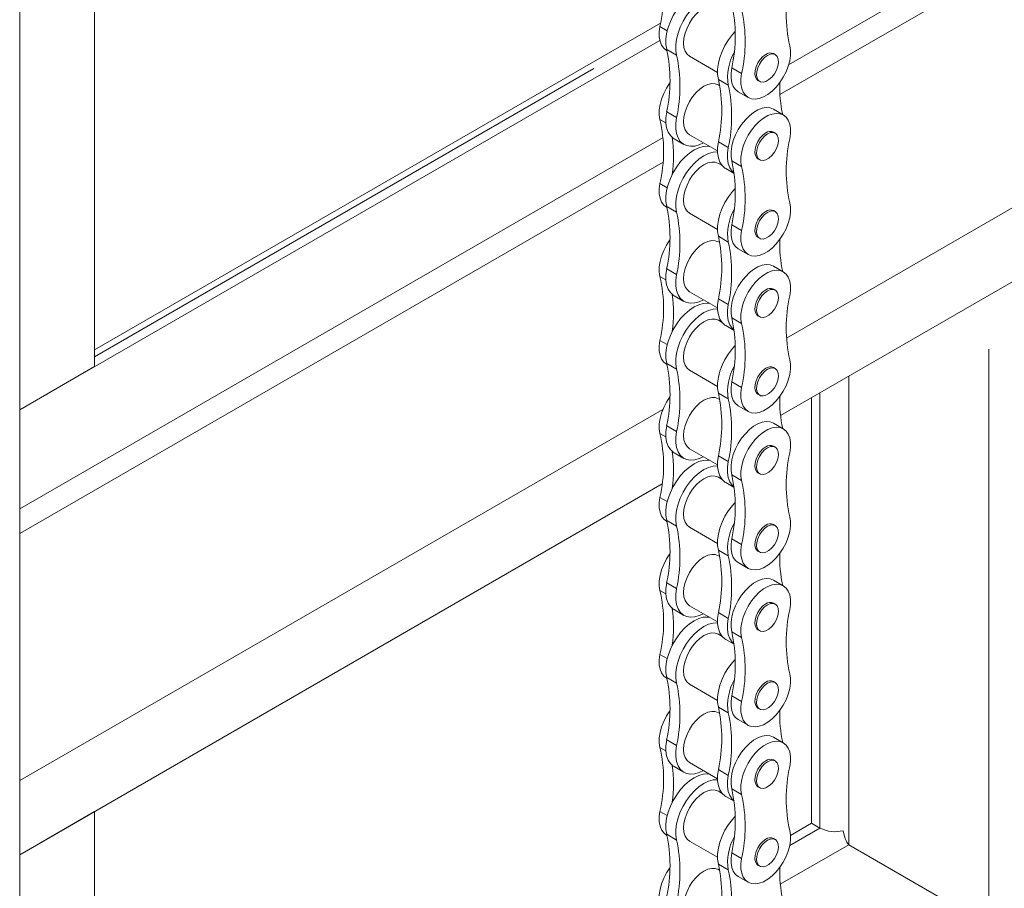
# Model space of a CAD drawing. Header units: millimetres. Extents: x 450 to 25135, y 150 to 17673.
# Tile 378 of 463: x 21464 to 21789, y 10605 to 10892. Entities that reach past the tile are written whole.
import ezdxf

# ---------------------------------------------------------------- set-up
doc = ezdxf.new("R2010")
doc.units = ezdxf.units.MM
doc.linetypes.add('SLD-Centrada-doble', pattern=[12.7, 6.35, -1.27, 1.27, -1.27, 1.27, -1.27])
doc.linetypes.add('SLD-Continua', pattern=[0])
doc.layers.add('OCULTA', color=8, linetype='SLD-Continua')

msp = doc.modelspace()

# ---------------------------------------------------------------- linework, layer by layer
at = {"layer": 'OCULTA', "linetype": 'SLD-Continua', "lineweight": 18, "ltscale": 30}
for p, q in [((21463.75, 10189.86), (21463.75, 11718.58)), ((21488.5, 10777.33), (21488.5, 11347.37)), ((21488.5, 10777.33), (21488.5, 11347.37)), ((21488.5, 10777.33), (21488.5, 11347.37)), ((21937.51, 11003.81), (21717.8, 10877)), ((21944.58, 10999.73), (21714.94, 10867.19)), ((21944.58, 10918.06), (21717.09, 10786.76)), ((21675.52, 10890.85), (21488.5, 10782.91)), ((21675.52, 10890.85), (21488.5, 10782.91)), ((21675.52, 10890.85), (21488.5, 10782.91)), ((21463.75, 10763.04), (21675.25, 10885.11)), ((21463.75, 10763.04), (21675.25, 10885.11)), ((21463.75, 10763.04), (21675.25, 10885.11)), ((21677.45, 10881.81), (21677.6, 10881.73)), ((21685.07, 10879.84), (21694.32, 10874.5)), ((21713.36, 10880.39), (21712.77, 10880.73)), ((21695.06, 10870.14), (21694.59, 10870.41)), ((21707.68, 10871.9), (21708.27, 10871.57)), ((21701.15, 10868.13), (21704.42, 10866.25)), ((21716.04, 10860.46), (21712.77, 10862.34)), ((21676.3, 10853.05), (21463.75, 10730.38)), ((21679.96, 10852.61), (21683.22, 10850.72)), ((21685.07, 10853.91), (21694.32, 10848.57)), ((21713.36, 10854.46), (21712.77, 10854.8)), ((21707.68, 10845.98), (21708.27, 10845.64)), ((21676.3, 10844.89), (21463.75, 10722.22)), ((21695.84, 10843.76), (21694.59, 10844.48)), ((21697.05, 10842.74), (21699.81, 10841.15)), ((21677.45, 10829.96), (21677.6, 10829.87)), ((21685.07, 10827.98), (21694.32, 10822.64)), ((21713.36, 10828.53), (21712.77, 10828.87)), ((21707.68, 10820.05), (21708.27, 10819.71)), ((21695.06, 10818.28), (21694.59, 10818.56)), ((21701.15, 10816.28), (21704.42, 10814.39)), ((21716.04, 10808.6), (21712.77, 10810.49)), ((21715.14, 10761.14), (21794.99, 10807.22)), ((21715.14, 10761.14), (21794.99, 10807.22)), ((21715.14, 10761.14), (21794.99, 10807.22)), ((21679.96, 10800.75), (21683.22, 10798.86)), ((21685.07, 10802.06), (21694.32, 10796.72)), ((21713.36, 10802.61), (21712.77, 10802.94)), ((21707.68, 10794.12), (21708.27, 10793.78)), ((21695.84, 10791.9), (21694.59, 10792.63)), ((21697.05, 10790.88), (21699.81, 10789.29)), ((21677.45, 10778.1), (21677.6, 10778.01)), ((21463.75, 10763.04), (21488.5, 10777.33)), ((21463.75, 10763.04), (21488.5, 10777.33)), ((21463.75, 10763.04), (21488.5, 10777.33)), ((21685.07, 10776.13), (21694.32, 10770.79)), ((21713.36, 10776.68), (21712.77, 10777.02)), ((21707.68, 10768.19), (21708.27, 10767.85)), ((21695.06, 10766.43), (21694.59, 10766.7)), ((21725.38, 10626.47), (21725.38, 10767.05)), ((21725.38, 10626.47), (21725.38, 10767.05)), ((21725.38, 10626.47), (21725.38, 10767.05)), ((21676.27, 10763.2), (21463.75, 10640.55)), ((21701.15, 10764.42), (21704.42, 10762.53)), ((21716.04, 10756.74), (21712.77, 10758.63)), ((21679.96, 10748.89), (21683.22, 10747.01)), ((21685.07, 10750.2), (21694.32, 10744.86)), ((21713.36, 10750.75), (21712.77, 10751.09)), ((21707.68, 10742.26), (21708.27, 10741.92)), ((21463.75, 10616.05), (21676.03, 10738.56)), ((21463.75, 10616.05), (21676.03, 10738.56)), ((21463.75, 10616.05), (21676.03, 10738.56)), ((21695.84, 10740.04), (21694.59, 10740.77)), ((21697.05, 10739.03), (21699.81, 10737.44)), ((21677.45, 10726.24), (21677.6, 10726.16)), ((21685.07, 10724.27), (21694.32, 10718.93)), ((21713.36, 10724.82), (21712.77, 10725.16)), ((21707.68, 10716.33), (21708.27, 10716)), ((21695.06, 10714.57), (21694.59, 10714.84)), ((21701.15, 10712.56), (21704.42, 10710.68)), ((21716.04, 10704.89), (21712.77, 10706.77)), ((21679.96, 10697.04), (21683.22, 10695.15)), ((21685.07, 10698.34), (21694.32, 10693)), ((21713.36, 10698.89), (21712.77, 10699.23)), ((21707.68, 10690.41), (21708.27, 10690.07)), ((21695.84, 10688.19), (21694.59, 10688.91)), ((21697.05, 10687.17), (21699.81, 10685.58)), ((21677.45, 10674.39), (21677.6, 10674.3)), ((21685.07, 10672.41), (21694.32, 10667.07)), ((21713.36, 10672.96), (21712.77, 10673.3)), ((21707.68, 10664.48), (21708.27, 10664.14)), ((21695.06, 10662.71), (21694.59, 10662.98)), ((21701.15, 10660.71), (21704.42, 10658.82)), ((21716.04, 10653.03), (21712.77, 10654.91)), ((21679.96, 10645.18), (21683.22, 10643.29)), ((21685.07, 10646.49), (21694.32, 10641.15)), ((21713.36, 10647.04), (21712.77, 10647.37)), ((21707.68, 10638.55), (21708.27, 10638.21)), ((21695.84, 10636.33), (21694.59, 10637.06)), ((21697.05, 10635.31), (21699.81, 10633.72)), ((21463.75, 10616.05), (21488.5, 10630.33)), ((21463.75, 10616.05), (21488.5, 10630.33)), ((21463.75, 10616.05), (21488.5, 10630.33)), ((21488.5, 10293.87), (21488.5, 10630.33)), ((21488.5, 10293.87), (21488.5, 10630.33)), ((21488.5, 10293.87), (21488.5, 10630.33)), ((21725.38, 10626.47), (21718.43, 10622.46)), ((21725.38, 10626.47), (21718.43, 10622.46)), ((21725.38, 10626.47), (21718.43, 10622.46)), ((21728.16, 10624.86), (21725.38, 10626.47)), ((21728.16, 10624.86), (21725.38, 10626.47)), ((21728.16, 10624.86), (21725.38, 10626.47)), ((21677.45, 10622.53), (21677.6, 10622.44)), ((21713.36, 10621.11), (21712.77, 10621.45)), ((21685.07, 10620.56), (21694.32, 10615.22)), ((21783.99, 10592.62), (21737.65, 10619.38)), ((21783.99, 10592.62), (21737.65, 10619.38)), ((21783.99, 10592.62), (21737.65, 10619.38)), ((21707.68, 10612.62), (21708.27, 10612.28)), ((21695.06, 10610.86), (21694.59, 10611.13)), ((21701.15, 10608.85), (21704.42, 10606.96))]:
    msp.add_line(p, q, dxfattribs=at)
at = {"layer": 'OCULTA', "linetype": 'SLD-Centrada-doble', "lineweight": 18, "ltscale": 30}
for p, q in [((21488.5, 10780.54), (21675.09, 10888.23)), ((21488.5, 10780.54), (21675.09, 10888.23)), ((21488.5, 10780.54), (21675.09, 10888.23)), ((21675.3, 10889.68), (21677.7, 10888.3)), ((21677.51, 10882.1), (21680.77, 10880.21)), ((21702.27, 10874.12), (21699.01, 10876)), ((21697.87, 10870.35), (21694.6, 10872.23)), ((21675.3, 10858.97), (21677.25, 10857.85)), ((21677.51, 10861.47), (21680.77, 10859.59)), ((21697.87, 10849.72), (21694.6, 10851.61)), ((21702.27, 10843.4), (21699.01, 10845.29)), ((21675.3, 10837.83), (21677.7, 10836.44)), ((21677.51, 10830.24), (21680.77, 10828.36)), ((21702.27, 10822.26), (21699.01, 10824.15)), ((21697.87, 10818.49), (21694.6, 10820.37)), ((21675.3, 10807.11), (21677.25, 10805.99)), ((21677.51, 10809.62), (21680.77, 10807.73)), ((21783.99, 10592.62), (21783.99, 10800.87)), ((21783.99, 10592.62), (21783.99, 10800.87)), ((21783.99, 10592.62), (21783.99, 10800.87)), ((21697.87, 10797.86), (21694.6, 10799.75)), ((21702.27, 10791.55), (21699.01, 10793.43)), ((21675.3, 10785.97), (21677.7, 10784.58)), ((21677.51, 10778.39), (21680.77, 10776.5)), ((21702.27, 10770.4), (21699.01, 10772.29)), ((21737.65, 10619.38), (21737.65, 10774.13)), ((21737.65, 10619.38), (21737.65, 10774.13)), ((21737.65, 10619.38), (21737.65, 10774.13)), ((21697.87, 10766.63), (21694.6, 10768.52)), ((21728.16, 10624.86), (21728.16, 10768.65)), ((21728.16, 10624.86), (21728.16, 10768.65)), ((21728.16, 10624.86), (21728.16, 10768.65)), ((21675.3, 10755.26), (21677.25, 10754.14)), ((21677.51, 10757.76), (21680.77, 10755.87)), ((21697.87, 10746.01), (21694.6, 10747.89)), ((21702.27, 10739.69), (21699.01, 10741.58)), ((21675.3, 10734.11), (21677.7, 10732.73)), ((21677.51, 10726.53), (21680.77, 10724.64)), ((21702.27, 10718.55), (21699.01, 10720.43)), ((21697.87, 10714.78), (21694.6, 10716.66)), ((21675.3, 10703.4), (21677.25, 10702.28)), ((21677.51, 10705.9), (21680.77, 10704.02)), ((21697.87, 10694.15), (21694.6, 10696.04)), ((21702.27, 10687.83), (21699.01, 10689.72)), ((21675.3, 10682.26), (21677.7, 10680.87)), ((21677.51, 10674.67), (21680.77, 10672.79)), ((21702.27, 10666.69), (21699.01, 10668.58)), ((21697.87, 10662.92), (21694.6, 10664.8)), ((21677.51, 10654.05), (21680.77, 10652.16)), ((21675.3, 10651.54), (21677.25, 10650.42)), ((21697.87, 10642.29), (21694.6, 10644.18)), ((21702.27, 10635.98), (21699.01, 10637.86)), ((21675.3, 10630.4), (21677.7, 10629.01)), ((21728.16, 10624.86), (21718.15, 10619.08)), ((21728.16, 10624.86), (21718.15, 10619.08)), ((21728.16, 10624.86), (21718.15, 10619.08)), ((21677.51, 10622.81), (21680.77, 10620.93)), ((21737.65, 10619.38), (21715.06, 10606.34)), ((21737.65, 10619.38), (21715.06, 10606.34)), ((21737.65, 10619.38), (21715.06, 10606.34)), ((21702.27, 10614.83), (21699.01, 10616.72)), ((21697.87, 10611.06), (21694.6, 10612.95))]:
    msp.add_line(p, q, dxfattribs=at)
at = {"layer": 'OCULTA', "linetype": 'SLD-Continua', "lineweight": 18, "ltscale": 30, "flags": 128}
for points in [[(21691.67, 10901.95), (21691.01, 10902.03), (21689.59, 10901.93), (21688.1, 10901.5), (21686.56, 10900.76), (21685.02, 10899.73), (21683.53, 10898.43), (21682.11, 10896.9), (21680.82, 10895.18), (21679.69, 10893.31), (21678.74, 10891.36), (21678, 10889.37), (21677.5, 10887.4), (21677.25, 10885.49), (21677.25, 10883.71), (21677.51, 10882.1)], [(21694.33, 10900.14), (21694.27, 10900.14), (21692.86, 10900.04), (21691.36, 10899.62), (21689.83, 10898.88), (21688.29, 10897.84), (21686.79, 10896.54), (21685.38, 10895.01), (21684.09, 10893.29), (21682.95, 10891.43), (21682.01, 10889.48), (21681.27, 10887.48), (21680.77, 10885.51), (21680.52, 10883.61), (21680.52, 10881.82), (21680.77, 10880.21)], [(21694.59, 10896.34), (21693.57, 10896.72), (21692.4, 10896.76), (21691.14, 10896.48), (21689.83, 10895.87), (21688.51, 10894.96), (21687.25, 10893.79), (21686.08, 10892.4), (21685.06, 10890.84), (21684.23, 10889.18), (21683.6, 10887.48), (21683.22, 10885.8), (21683.09, 10884.2), (21683.22, 10882.76), (21683.6, 10881.52), (21684.23, 10880.54), (21685.06, 10879.84), (21685.07, 10879.84)], [(21675.3, 10889.68), (21675.06, 10887.92), (21675.07, 10886.28), (21675.33, 10884.8), (21675.82, 10883.54), (21676.54, 10882.53), (21677.45, 10881.81)], [(21700.11, 10888.04), (21699.21, 10887.03), (21697.92, 10885.31), (21696.78, 10883.45), (21695.84, 10881.49), (21695.1, 10879.5), (21694.6, 10877.53), (21694.35, 10875.62), (21694.35, 10873.84), (21694.6, 10872.23)], [(21702.27, 10874.12), (21702.03, 10872.35), (21702.04, 10870.71), (21702.3, 10869.24), (21702.79, 10867.98), (21703.51, 10866.97), (21704.43, 10866.24), (21705.53, 10865.82), (21706.77, 10865.71), (21708.11, 10865.92), (21709.51, 10866.45), (21710.94, 10867.27), (21712.35, 10868.37), (21713.69, 10869.7), (21714.93, 10871.24), (21716.02, 10872.93), (21716.94, 10874.72), (21717.66, 10876.56), (21718.16, 10878.39), (21718.41, 10880.16), (21718.42, 10881.81), (21718.18, 10883.3)], [(21710.23, 10880.48), (21709.26, 10879.76), (21708.36, 10878.79), (21707.59, 10877.64), (21707.03, 10876.38), (21706.7, 10875.13), (21706.63, 10873.96), (21706.83, 10872.96), (21707.28, 10872.22), (21707.68, 10871.9)], [(21710.81, 10880.14), (21709.84, 10879.42), (21708.94, 10878.45), (21708.18, 10877.3), (21707.61, 10876.05), (21707.29, 10874.79), (21707.22, 10873.62), (21707.42, 10872.63), (21707.87, 10871.88), (21708.54, 10871.44), (21709.38, 10871.33), (21710.32, 10871.57), (21711.3, 10872.14), (21712.25, 10872.99), (21713.09, 10874.06), (21713.76, 10875.28), (21714.21, 10876.54), (21714.41, 10877.77), (21714.34, 10878.86), (21714.01, 10879.74), (21713.45, 10880.34), (21712.69, 10880.61), (21711.79, 10880.55), (21710.81, 10880.14)], [(21699.01, 10876), (21698.77, 10874.24), (21698.78, 10872.6), (21699.03, 10871.12), (21699.53, 10869.86), (21700.24, 10868.85), (21701.15, 10868.13)], [(21678.6, 10871.09), (21678.56, 10871.03), (21677.46, 10869.34), (21676.54, 10867.55), (21675.82, 10865.71), (21675.33, 10863.88), (21675.07, 10862.11), (21675.06, 10860.46), (21675.3, 10858.97)], [(21694.59, 10870.41), (21693.57, 10870.79), (21692.4, 10870.84), (21691.14, 10870.55), (21689.83, 10869.94), (21688.51, 10869.03), (21687.25, 10867.86), (21686.08, 10866.47), (21685.06, 10864.91), (21684.23, 10863.25), (21683.6, 10861.55), (21683.22, 10859.87), (21683.09, 10858.28), (21683.22, 10856.83), (21683.6, 10855.59), (21684.23, 10854.61), (21685.06, 10853.91), (21685.07, 10853.91)], [(21712.77, 10862.34), (21712.76, 10862.35), (21711.66, 10862.77), (21710.42, 10862.88), (21709.08, 10862.67), (21707.67, 10862.14), (21706.25, 10861.32), (21704.84, 10860.22), (21703.5, 10858.89), (21702.26, 10857.35), (21701.17, 10855.66), (21700.24, 10853.87), (21699.53, 10852.03), (21699.03, 10850.2), (21698.78, 10848.43), (21698.77, 10846.78), (21699.01, 10845.29)], [(21677.51, 10861.47), (21677.25, 10859.57), (21677.25, 10857.79), (21677.5, 10856.18), (21678, 10854.78), (21678.74, 10853.64), (21679.69, 10852.78), (21679.96, 10852.61)], [(21680.77, 10859.59), (21680.52, 10857.68), (21680.52, 10855.9), (21680.77, 10854.29), (21681.27, 10852.89), (21682.01, 10851.75), (21682.95, 10850.89), (21684.09, 10850.34), (21685.38, 10850.11), (21686.79, 10850.21), (21688.29, 10850.63), (21689.64, 10851.27)], [(21718.18, 10852.59), (21718.42, 10854.35), (21718.41, 10855.99), (21718.16, 10857.47), (21717.66, 10858.73), (21716.94, 10859.74), (21716.02, 10860.47), (21714.93, 10860.89), (21713.69, 10861), (21712.35, 10860.78), (21710.94, 10860.26), (21709.51, 10859.43), (21708.11, 10858.34), (21706.77, 10857), (21705.53, 10855.47), (21704.43, 10853.78), (21703.51, 10851.99), (21702.79, 10850.15), (21702.3, 10848.32), (21702.04, 10846.55), (21702.03, 10844.89), (21702.27, 10843.4)], [(21710.23, 10854.55), (21709.26, 10853.83), (21708.36, 10852.86), (21707.59, 10851.71), (21707.03, 10850.46), (21706.7, 10849.2), (21706.63, 10848.03), (21706.83, 10847.04), (21707.28, 10846.29), (21707.68, 10845.98)], [(21710.81, 10854.21), (21709.84, 10853.5), (21708.94, 10852.52), (21708.18, 10851.37), (21707.61, 10850.12), (21707.29, 10848.86), (21707.22, 10847.69), (21707.42, 10846.7), (21707.87, 10845.95), (21708.54, 10845.51), (21709.38, 10845.41), (21710.32, 10845.64), (21711.3, 10846.21), (21712.25, 10847.06), (21713.09, 10848.13), (21713.76, 10849.35), (21714.21, 10850.62), (21714.41, 10851.84), (21714.34, 10852.93), (21714.01, 10853.81), (21713.45, 10854.41), (21712.69, 10854.69), (21711.79, 10854.62), (21710.81, 10854.21)], [(21691.67, 10850.1), (21691.01, 10850.17), (21689.59, 10850.07), (21688.1, 10849.65), (21686.56, 10848.91), (21685.02, 10847.87), (21683.53, 10846.57), (21682.11, 10845.04), (21680.82, 10843.32), (21679.69, 10841.46), (21678.74, 10839.5), (21678, 10837.51), (21677.5, 10835.54), (21677.25, 10833.63), (21677.25, 10831.85), (21677.51, 10830.24)], [(21694.6, 10851.61), (21694.35, 10849.7), (21694.35, 10847.92), (21694.6, 10846.31), (21695.1, 10844.91), (21695.84, 10843.77), (21696.78, 10842.91), (21697.05, 10842.74)], [(21697.87, 10849.72), (21697.62, 10847.82), (21697.62, 10846.03), (21697.87, 10844.42), (21698.37, 10843.03), (21699.1, 10841.88), (21699.8, 10841.2)], [(21694.33, 10848.28), (21694.27, 10848.29), (21692.86, 10848.19), (21691.36, 10847.76), (21689.83, 10847.02), (21688.29, 10845.99), (21686.79, 10844.69), (21685.38, 10843.15), (21684.09, 10841.43), (21682.95, 10839.57), (21682.01, 10837.62), (21681.27, 10835.63), (21680.77, 10833.65), (21680.52, 10831.75), (21680.52, 10829.97), (21680.77, 10828.36)], [(21694.59, 10844.48), (21693.57, 10844.86), (21692.4, 10844.91), (21691.14, 10844.62), (21689.83, 10844.01), (21688.51, 10843.1), (21687.25, 10841.93), (21686.08, 10840.54), (21685.06, 10838.99), (21684.23, 10837.32), (21683.6, 10835.62), (21683.22, 10833.94), (21683.09, 10832.35), (21683.22, 10830.9), (21683.6, 10829.67), (21684.23, 10828.68), (21685.06, 10827.98), (21685.07, 10827.98)], [(21675.3, 10837.83), (21675.06, 10836.06), (21675.07, 10834.42), (21675.33, 10832.95), (21675.82, 10831.69), (21676.54, 10830.68), (21677.45, 10829.96)], [(21700.11, 10836.18), (21699.21, 10835.17), (21697.92, 10833.45), (21696.78, 10831.59), (21695.84, 10829.64), (21695.1, 10827.65), (21694.6, 10825.67), (21694.35, 10823.77), (21694.35, 10821.98), (21694.6, 10820.37)], [(21702.27, 10822.26), (21702.03, 10820.5), (21702.04, 10818.85), (21702.3, 10817.38), (21702.79, 10816.12), (21703.51, 10815.11), (21704.43, 10814.38), (21705.53, 10813.96), (21706.77, 10813.85), (21708.11, 10814.06), (21709.51, 10814.59), (21710.94, 10815.41), (21712.35, 10816.51), (21713.69, 10817.85), (21714.93, 10819.38), (21716.02, 10821.07), (21716.94, 10822.86), (21717.66, 10824.7), (21718.16, 10826.53), (21718.41, 10828.3), (21718.42, 10829.96), (21718.18, 10831.44)], [(21710.23, 10828.62), (21709.26, 10827.91), (21708.36, 10826.93), (21707.59, 10825.78), (21707.03, 10824.53), (21706.7, 10823.27), (21706.63, 10822.1), (21706.83, 10821.11), (21707.28, 10820.36), (21707.68, 10820.05)], [(21710.81, 10828.28), (21709.84, 10827.57), (21708.94, 10826.6), (21708.18, 10825.44), (21707.61, 10824.19), (21707.29, 10822.93), (21707.22, 10821.76), (21707.42, 10820.77), (21707.87, 10820.02), (21708.54, 10819.58), (21709.38, 10819.48), (21710.32, 10819.72), (21711.3, 10820.28), (21712.25, 10821.13), (21713.09, 10822.21), (21713.76, 10823.42), (21714.21, 10824.69), (21714.41, 10825.91), (21714.34, 10827), (21714.01, 10827.88), (21713.45, 10828.48), (21712.69, 10828.76), (21711.79, 10828.69), (21710.81, 10828.28)], [(21699.01, 10824.15), (21698.77, 10822.38), (21698.78, 10820.74), (21699.03, 10819.27), (21699.53, 10818), (21700.24, 10817), (21701.15, 10816.28)], [(21678.6, 10819.23), (21678.56, 10819.17), (21677.46, 10817.49), (21676.54, 10815.69), (21675.82, 10813.86), (21675.33, 10812.02), (21675.07, 10810.25), (21675.06, 10808.6), (21675.3, 10807.11)], [(21694.59, 10818.56), (21693.57, 10818.93), (21692.4, 10818.98), (21691.14, 10818.69), (21689.83, 10818.08), (21688.51, 10817.18), (21687.25, 10816), (21686.08, 10814.61), (21685.06, 10813.06), (21684.23, 10811.39), (21683.6, 10809.69), (21683.22, 10808.01), (21683.09, 10806.42), (21683.22, 10804.98), (21683.6, 10803.74), (21684.23, 10802.75), (21685.06, 10802.06), (21685.07, 10802.06)], [(21712.77, 10810.49), (21712.76, 10810.49), (21711.66, 10810.92), (21710.42, 10811.03), (21709.08, 10810.81), (21707.67, 10810.29), (21706.25, 10809.46), (21704.84, 10808.37), (21703.5, 10807.03), (21702.26, 10805.49), (21701.17, 10803.81), (21700.24, 10802.01), (21699.53, 10800.18), (21699.03, 10798.34), (21698.78, 10796.57), (21698.77, 10794.92), (21699.01, 10793.43)], [(21677.51, 10809.62), (21677.25, 10807.71), (21677.25, 10805.93), (21677.5, 10804.32), (21678, 10802.92), (21678.74, 10801.78), (21679.69, 10800.92), (21679.96, 10800.75)], [(21680.77, 10807.73), (21680.52, 10805.83), (21680.52, 10804.04), (21680.77, 10802.43), (21681.27, 10801.04), (21682.01, 10799.89), (21682.95, 10799.03), (21684.09, 10798.48), (21685.38, 10798.25), (21686.79, 10798.35), (21688.29, 10798.78), (21689.64, 10799.41)], [(21718.18, 10800.73), (21718.42, 10802.49), (21718.41, 10804.14), (21718.16, 10805.61), (21717.66, 10806.87), (21716.94, 10807.88), (21716.02, 10808.61), (21714.93, 10809.03), (21713.69, 10809.14), (21712.35, 10808.93), (21710.94, 10808.4), (21709.51, 10807.58), (21708.11, 10806.48), (21706.77, 10805.14), (21705.53, 10803.61), (21704.43, 10801.92), (21703.51, 10800.13), (21702.79, 10798.29), (21702.3, 10796.46), (21702.04, 10794.69), (21702.03, 10793.04), (21702.27, 10791.55)], [(21710.23, 10802.69), (21709.26, 10801.98), (21708.36, 10801.01), (21707.59, 10799.85), (21707.03, 10798.6), (21706.7, 10797.34), (21706.63, 10796.17), (21706.83, 10795.18), (21707.28, 10794.43), (21707.68, 10794.12)], [(21710.81, 10802.35), (21709.84, 10801.64), (21708.94, 10800.67), (21708.18, 10799.51), (21707.61, 10798.26), (21707.29, 10797), (21707.22, 10795.83), (21707.42, 10794.84), (21707.87, 10794.09), (21708.54, 10793.65), (21709.38, 10793.55), (21710.32, 10793.79), (21711.3, 10794.35), (21712.25, 10795.21), (21713.09, 10796.28), (21713.76, 10797.49), (21714.21, 10798.76), (21714.41, 10799.98), (21714.34, 10801.08), (21714.01, 10801.95), (21713.45, 10802.55), (21712.69, 10802.83), (21711.79, 10802.76), (21710.81, 10802.35)], [(21691.67, 10798.24), (21691.01, 10798.32), (21689.59, 10798.22), (21688.1, 10797.79), (21686.56, 10797.05), (21685.02, 10796.02), (21683.53, 10794.71), (21682.11, 10793.18), (21680.82, 10791.46), (21679.69, 10789.6), (21678.74, 10787.65), (21678, 10785.66), (21677.5, 10783.68), (21677.25, 10781.78), (21677.25, 10780), (21677.51, 10778.39)], [(21694.6, 10799.75), (21694.35, 10797.84), (21694.35, 10796.06), (21694.6, 10794.45), (21695.1, 10793.05), (21695.84, 10791.91), (21696.78, 10791.05), (21697.05, 10790.88)], [(21697.87, 10797.86), (21697.62, 10795.96), (21697.62, 10794.18), (21697.87, 10792.57), (21698.37, 10791.17), (21699.1, 10790.03), (21699.8, 10789.35)], [(21694.33, 10796.43), (21694.27, 10796.43), (21692.86, 10796.33), (21691.36, 10795.91), (21689.83, 10795.16), (21688.29, 10794.13), (21686.79, 10792.83), (21685.38, 10791.3), (21684.09, 10789.58), (21682.95, 10787.72), (21682.01, 10785.76), (21681.27, 10783.77), (21680.77, 10781.8), (21680.52, 10779.89), (21680.52, 10778.11), (21680.77, 10776.5)], [(21694.59, 10792.63), (21693.57, 10793), (21692.4, 10793.05), (21691.14, 10792.76), (21689.83, 10792.16), (21688.51, 10791.25), (21687.25, 10790.08), (21686.08, 10788.69), (21685.06, 10787.13), (21684.23, 10785.47), (21683.6, 10783.76), (21683.22, 10782.08), (21683.09, 10780.49), (21683.22, 10779.05), (21683.6, 10777.81), (21684.23, 10776.82), (21685.06, 10776.13), (21685.07, 10776.13)], [(21675.3, 10785.97), (21675.06, 10784.21), (21675.07, 10782.56), (21675.33, 10781.09), (21675.82, 10779.83), (21676.54, 10778.82), (21677.45, 10778.1)], [(21700.11, 10784.33), (21699.21, 10783.32), (21697.92, 10781.6), (21696.78, 10779.73), (21695.84, 10777.78), (21695.1, 10775.79), (21694.6, 10773.81), (21694.35, 10771.91), (21694.35, 10770.13), (21694.6, 10768.52)], [(21702.27, 10770.4), (21702.03, 10768.64), (21702.04, 10767), (21702.3, 10765.52), (21702.79, 10764.26), (21703.51, 10763.25), (21704.43, 10762.53), (21705.53, 10762.1), (21706.77, 10761.99), (21708.11, 10762.21), (21709.51, 10762.73), (21710.94, 10763.56), (21712.35, 10764.65), (21713.69, 10765.99), (21714.93, 10767.53), (21716.02, 10769.21), (21716.94, 10771.01), (21717.66, 10772.84), (21718.16, 10774.68), (21718.41, 10776.45), (21718.42, 10778.1), (21718.18, 10779.59)], [(21710.23, 10776.76), (21709.26, 10776.05), (21708.36, 10775.08), (21707.59, 10773.92), (21707.03, 10772.67), (21706.7, 10771.41), (21706.63, 10770.24), (21706.83, 10769.25), (21707.28, 10768.5), (21707.68, 10768.19)], [(21710.81, 10776.43), (21709.84, 10775.71), (21708.94, 10774.74), (21708.18, 10773.58), (21707.61, 10772.33), (21707.29, 10771.08), (21707.22, 10769.91), (21707.42, 10768.91), (21707.87, 10768.17), (21708.54, 10767.72), (21709.38, 10767.62), (21710.32, 10767.86), (21711.3, 10768.43), (21712.25, 10769.28), (21713.09, 10770.35), (21713.76, 10771.56), (21714.21, 10772.83), (21714.41, 10774.06), (21714.34, 10775.15), (21714.01, 10776.03), (21713.45, 10776.62), (21712.69, 10776.9), (21711.79, 10776.83), (21710.81, 10776.43)], [(21699.01, 10772.29), (21698.77, 10770.53), (21698.78, 10768.88), (21699.03, 10767.41), (21699.53, 10766.15), (21700.24, 10765.14), (21701.15, 10764.42)], [(21678.6, 10767.38), (21678.56, 10767.32), (21677.46, 10765.63), (21676.54, 10763.84), (21675.82, 10762), (21675.33, 10760.17), (21675.07, 10758.4), (21675.06, 10756.74), (21675.3, 10755.26)], [(21694.59, 10766.7), (21693.57, 10767.08), (21692.4, 10767.12), (21691.14, 10766.84), (21689.83, 10766.23), (21688.51, 10765.32), (21687.25, 10764.15), (21686.08, 10762.76), (21685.06, 10761.2), (21684.23, 10759.54), (21683.6, 10757.83), (21683.22, 10756.15), (21683.09, 10754.56), (21683.22, 10753.12), (21683.6, 10751.88), (21684.23, 10750.9), (21685.06, 10750.2), (21685.07, 10750.2)], [(21712.77, 10758.63), (21712.76, 10758.64), (21711.66, 10759.06), (21710.42, 10759.17), (21709.08, 10758.96), (21707.67, 10758.43), (21706.25, 10757.61), (21704.84, 10756.51), (21703.5, 10755.17), (21702.26, 10753.64), (21701.17, 10751.95), (21700.24, 10750.16), (21699.53, 10748.32), (21699.03, 10746.49), (21698.78, 10744.72), (21698.77, 10743.06), (21699.01, 10741.58)], [(21677.51, 10757.76), (21677.25, 10755.86), (21677.25, 10754.07), (21677.5, 10752.46), (21678, 10751.07), (21678.74, 10749.92), (21679.69, 10749.06), (21679.96, 10748.89)], [(21680.77, 10755.87), (21680.52, 10753.97), (21680.52, 10752.19), (21680.77, 10750.58), (21681.27, 10749.18), (21682.01, 10748.04), (21682.95, 10747.18), (21684.09, 10746.62), (21685.38, 10746.4), (21686.79, 10746.49), (21688.29, 10746.92), (21689.64, 10747.56)], [(21718.18, 10748.87), (21718.42, 10750.64), (21718.41, 10752.28), (21718.16, 10753.75), (21717.66, 10755.02), (21716.94, 10756.02), (21716.02, 10756.75), (21714.93, 10757.18), (21713.69, 10757.28), (21712.35, 10757.07), (21710.94, 10756.54), (21709.51, 10755.72), (21708.11, 10754.62), (21706.77, 10753.29), (21705.53, 10751.75), (21704.43, 10750.06), (21703.51, 10748.27), (21702.79, 10746.43), (21702.3, 10744.6), (21702.04, 10742.83), (21702.03, 10741.18), (21702.27, 10739.69)], [(21710.23, 10750.84), (21709.26, 10750.12), (21708.36, 10749.15), (21707.59, 10747.99), (21707.03, 10746.74), (21706.7, 10745.49), (21706.63, 10744.32), (21706.83, 10743.32), (21707.28, 10742.58), (21707.68, 10742.26)], [(21710.81, 10750.5), (21709.84, 10749.78), (21708.94, 10748.81), (21708.18, 10747.66), (21707.61, 10746.4), (21707.29, 10745.15), (21707.22, 10743.98), (21707.42, 10742.98), (21707.87, 10742.24), (21708.54, 10741.8), (21709.38, 10741.69), (21710.32, 10741.93), (21711.3, 10742.5), (21712.25, 10743.35), (21713.09, 10744.42), (21713.76, 10745.64), (21714.21, 10746.9), (21714.41, 10748.13), (21714.34, 10749.22), (21714.01, 10750.1), (21713.45, 10750.7), (21712.69, 10750.97), (21711.79, 10750.9), (21710.81, 10750.5)], [(21691.67, 10746.38), (21691.01, 10746.46), (21689.59, 10746.36), (21688.1, 10745.93), (21686.56, 10745.19), (21685.02, 10744.16), (21683.53, 10742.86), (21682.11, 10741.33), (21680.82, 10739.61), (21679.69, 10737.74), (21678.74, 10735.79), (21678, 10733.8), (21677.5, 10731.83), (21677.25, 10729.92), (21677.25, 10728.14), (21677.51, 10726.53)], [(21694.6, 10747.89), (21694.35, 10745.99), (21694.35, 10744.21), (21694.6, 10742.59), (21695.1, 10741.2), (21695.84, 10740.05), (21696.78, 10739.19), (21697.05, 10739.03)], [(21697.87, 10746.01), (21697.62, 10744.1), (21697.62, 10742.32), (21697.87, 10740.71), (21698.37, 10739.31), (21699.1, 10738.17), (21699.8, 10737.49)], [(21694.33, 10744.57), (21694.27, 10744.57), (21692.86, 10744.47), (21691.36, 10744.05), (21689.83, 10743.31), (21688.29, 10742.27), (21686.79, 10740.97), (21685.38, 10739.44), (21684.09, 10737.72), (21682.95, 10735.86), (21682.01, 10733.91), (21681.27, 10731.91), (21680.77, 10729.94), (21680.52, 10728.04), (21680.52, 10726.25), (21680.77, 10724.64)], [(21694.59, 10740.77), (21693.57, 10741.15), (21692.4, 10741.19), (21691.14, 10740.91), (21689.83, 10740.3), (21688.51, 10739.39), (21687.25, 10738.22), (21686.08, 10736.83), (21685.06, 10735.27), (21684.23, 10733.61), (21683.6, 10731.91), (21683.22, 10730.23), (21683.09, 10728.63), (21683.22, 10727.19), (21683.6, 10725.95), (21684.23, 10724.97), (21685.06, 10724.27), (21685.07, 10724.27)], [(21675.3, 10734.11), (21675.06, 10732.35), (21675.07, 10730.71), (21675.33, 10729.23), (21675.82, 10727.97), (21676.54, 10726.96), (21677.45, 10726.24)], [(21700.11, 10732.47), (21699.21, 10731.46), (21697.92, 10729.74), (21696.78, 10727.88), (21695.84, 10725.92), (21695.1, 10723.93), (21694.6, 10721.96), (21694.35, 10720.05), (21694.35, 10718.27), (21694.6, 10716.66)], [(21702.27, 10718.55), (21702.03, 10716.78), (21702.04, 10715.14), (21702.3, 10713.67), (21702.79, 10712.41), (21703.51, 10711.4), (21704.43, 10710.67), (21705.53, 10710.25), (21706.77, 10710.14), (21708.11, 10710.35), (21709.51, 10710.88), (21710.94, 10711.7), (21712.35, 10712.8), (21713.69, 10714.13), (21714.93, 10715.67), (21716.02, 10717.36), (21716.94, 10719.15), (21717.66, 10720.99), (21718.16, 10722.82), (21718.41, 10724.59), (21718.42, 10726.24), (21718.18, 10727.73)], [(21710.23, 10724.91), (21709.26, 10724.19), (21708.36, 10723.22), (21707.59, 10722.07), (21707.03, 10720.81), (21706.7, 10719.56), (21706.63, 10718.39), (21706.83, 10717.39), (21707.28, 10716.65), (21707.68, 10716.33)], [(21710.81, 10724.57), (21709.84, 10723.85), (21708.94, 10722.88), (21708.18, 10721.73), (21707.61, 10720.48), (21707.29, 10719.22), (21707.22, 10718.05), (21707.42, 10717.06), (21707.87, 10716.31), (21708.54, 10715.87), (21709.38, 10715.76), (21710.32, 10716), (21711.3, 10716.57), (21712.25, 10717.42), (21713.09, 10718.49), (21713.76, 10719.71), (21714.21, 10720.97), (21714.41, 10722.2), (21714.34, 10723.29), (21714.01, 10724.17), (21713.45, 10724.77), (21712.69, 10725.04), (21711.79, 10724.98), (21710.81, 10724.57)], [(21699.01, 10720.43), (21698.77, 10718.67), (21698.78, 10717.03), (21699.03, 10715.55), (21699.53, 10714.29), (21700.24, 10713.28), (21701.15, 10712.56)], [(21678.6, 10715.52), (21678.56, 10715.46), (21677.46, 10713.77), (21676.54, 10711.98), (21675.82, 10710.14), (21675.33, 10708.31), (21675.07, 10706.54), (21675.06, 10704.89), (21675.3, 10703.4)], [(21694.59, 10714.84), (21693.57, 10715.22), (21692.4, 10715.27), (21691.14, 10714.98), (21689.83, 10714.37), (21688.51, 10713.46), (21687.25, 10712.29), (21686.08, 10710.9), (21685.06, 10709.34), (21684.23, 10707.68), (21683.6, 10705.98), (21683.22, 10704.3), (21683.09, 10702.7), (21683.22, 10701.26), (21683.6, 10700.02), (21684.23, 10699.04), (21685.06, 10698.34), (21685.07, 10698.34)], [(21712.77, 10706.77), (21712.76, 10706.78), (21711.66, 10707.2), (21710.42, 10707.31), (21709.08, 10707.1), (21707.67, 10706.57), (21706.25, 10705.75), (21704.84, 10704.65), (21703.5, 10703.32), (21702.26, 10701.78), (21701.17, 10700.09), (21700.24, 10698.3), (21699.53, 10696.46), (21699.03, 10694.63), (21698.78, 10692.86), (21698.77, 10691.21), (21699.01, 10689.72)], [(21677.51, 10705.9), (21677.25, 10704), (21677.25, 10702.22), (21677.5, 10700.61), (21678, 10699.21), (21678.74, 10698.06), (21679.69, 10697.21), (21679.96, 10697.04)], [(21680.77, 10704.02), (21680.52, 10702.11), (21680.52, 10700.33), (21680.77, 10698.72), (21681.27, 10697.32), (21682.01, 10696.18), (21682.95, 10695.32), (21684.09, 10694.77), (21685.38, 10694.54), (21686.79, 10694.64), (21688.29, 10695.06), (21689.64, 10695.7)], [(21718.18, 10697.02), (21718.42, 10698.78), (21718.41, 10700.42), (21718.16, 10701.9), (21717.66, 10703.16), (21716.94, 10704.17), (21716.02, 10704.9), (21714.93, 10705.32), (21713.69, 10705.43), (21712.35, 10705.21), (21710.94, 10704.69), (21709.51, 10703.86), (21708.11, 10702.77), (21706.77, 10701.43), (21705.53, 10699.9), (21704.43, 10698.21), (21703.51, 10696.42), (21702.79, 10694.58), (21702.3, 10692.74), (21702.04, 10690.98), (21702.03, 10689.32), (21702.27, 10687.83)], [(21710.23, 10698.98), (21709.26, 10698.26), (21708.36, 10697.29), (21707.59, 10696.14), (21707.03, 10694.89), (21706.7, 10693.63), (21706.63, 10692.46), (21706.83, 10691.47), (21707.28, 10690.72), (21707.68, 10690.41)], [(21710.81, 10698.64), (21709.84, 10697.93), (21708.94, 10696.95), (21708.18, 10695.8), (21707.61, 10694.55), (21707.29, 10693.29), (21707.22, 10692.12), (21707.42, 10691.13), (21707.87, 10690.38), (21708.54, 10689.94), (21709.38, 10689.83), (21710.32, 10690.07), (21711.3, 10690.64), (21712.25, 10691.49), (21713.09, 10692.56), (21713.76, 10693.78), (21714.21, 10695.05), (21714.41, 10696.27), (21714.34, 10697.36), (21714.01, 10698.24), (21713.45, 10698.84), (21712.69, 10699.11), (21711.79, 10699.05), (21710.81, 10698.64)], [(21691.67, 10694.53), (21691.01, 10694.6), (21689.59, 10694.5), (21688.1, 10694.08), (21686.56, 10693.34), (21685.02, 10692.3), (21683.53, 10691), (21682.11, 10689.47), (21680.82, 10687.75), (21679.69, 10685.89), (21678.74, 10683.93), (21678, 10681.94), (21677.5, 10679.97), (21677.25, 10678.06), (21677.25, 10676.28), (21677.51, 10674.67)], [(21694.6, 10696.04), (21694.35, 10694.13), (21694.35, 10692.35), (21694.6, 10690.74), (21695.1, 10689.34), (21695.84, 10688.2), (21696.78, 10687.34), (21697.05, 10687.17)], [(21697.87, 10694.15), (21697.62, 10692.25), (21697.62, 10690.46), (21697.87, 10688.85), (21698.37, 10687.46), (21699.1, 10686.31), (21699.8, 10685.63)], [(21694.33, 10692.71), (21694.27, 10692.72), (21692.86, 10692.62), (21691.36, 10692.19), (21689.83, 10691.45), (21688.29, 10690.42), (21686.79, 10689.12), (21685.38, 10687.58), (21684.09, 10685.86), (21682.95, 10684), (21682.01, 10682.05), (21681.27, 10680.06), (21680.77, 10678.08), (21680.52, 10676.18), (21680.52, 10674.4), (21680.77, 10672.79)], [(21694.59, 10688.91), (21693.57, 10689.29), (21692.4, 10689.34), (21691.14, 10689.05), (21689.83, 10688.44), (21688.51, 10687.53), (21687.25, 10686.36), (21686.08, 10684.97), (21685.06, 10683.42), (21684.23, 10681.75), (21683.6, 10680.05), (21683.22, 10678.37), (21683.09, 10676.78), (21683.22, 10675.33), (21683.6, 10674.1), (21684.23, 10673.11), (21685.06, 10672.41), (21685.07, 10672.41)], [(21675.3, 10682.26), (21675.06, 10680.49), (21675.07, 10678.85), (21675.33, 10677.38), (21675.82, 10676.11), (21676.54, 10675.11), (21677.45, 10674.39)], [(21700.11, 10680.61), (21699.21, 10679.6), (21697.92, 10677.88), (21696.78, 10676.02), (21695.84, 10674.07), (21695.1, 10672.08), (21694.6, 10670.1), (21694.35, 10668.2), (21694.35, 10666.41), (21694.6, 10664.8)], [(21702.27, 10666.69), (21702.03, 10664.93), (21702.04, 10663.28), (21702.3, 10661.81), (21702.79, 10660.55), (21703.51, 10659.54), (21704.43, 10658.81), (21705.53, 10658.39), (21706.77, 10658.28), (21708.11, 10658.49), (21709.51, 10659.02), (21710.94, 10659.84), (21712.35, 10660.94), (21713.69, 10662.28), (21714.93, 10663.81), (21716.02, 10665.5), (21716.94, 10667.29), (21717.66, 10669.13), (21718.16, 10670.96), (21718.41, 10672.73), (21718.42, 10674.39), (21718.18, 10675.87)], [(21710.23, 10673.05), (21709.26, 10672.34), (21708.36, 10671.36), (21707.59, 10670.21), (21707.03, 10668.96), (21706.7, 10667.7), (21706.63, 10666.53), (21706.83, 10665.54), (21707.28, 10664.79), (21707.68, 10664.48)], [(21710.81, 10672.71), (21709.84, 10672), (21708.94, 10671.03), (21708.18, 10669.87), (21707.61, 10668.62), (21707.29, 10667.36), (21707.22, 10666.19), (21707.42, 10665.2), (21707.87, 10664.45), (21708.54, 10664.01), (21709.38, 10663.91), (21710.32, 10664.15), (21711.3, 10664.71), (21712.25, 10665.56), (21713.09, 10666.64), (21713.76, 10667.85), (21714.21, 10669.12), (21714.41, 10670.34), (21714.34, 10671.43), (21714.01, 10672.31), (21713.45, 10672.91), (21712.69, 10673.19), (21711.79, 10673.12), (21710.81, 10672.71)], [(21699.01, 10668.58), (21698.77, 10666.81), (21698.78, 10665.17), (21699.03, 10663.7), (21699.53, 10662.43), (21700.24, 10661.43), (21701.15, 10660.71)], [(21678.6, 10663.66), (21678.56, 10663.6), (21677.46, 10661.92), (21676.54, 10660.12), (21675.82, 10658.29), (21675.33, 10656.45), (21675.07, 10654.68), (21675.06, 10653.03), (21675.3, 10651.54)], [(21694.59, 10662.98), (21693.57, 10663.36), (21692.4, 10663.41), (21691.14, 10663.12), (21689.83, 10662.51), (21688.51, 10661.61), (21687.25, 10660.43), (21686.08, 10659.04), (21685.06, 10657.49), (21684.23, 10655.82), (21683.6, 10654.12), (21683.22, 10652.44), (21683.09, 10650.85), (21683.22, 10649.41), (21683.6, 10648.17), (21684.23, 10647.18), (21685.06, 10646.49), (21685.07, 10646.49)], [(21677.51, 10654.05), (21677.25, 10652.14), (21677.25, 10650.36), (21677.5, 10648.75), (21678, 10647.35), (21678.74, 10646.21), (21679.69, 10645.35), (21679.96, 10645.18)], [(21712.77, 10654.91), (21712.76, 10654.92), (21711.66, 10655.35), (21710.42, 10655.45), (21709.08, 10655.24), (21707.67, 10654.72), (21706.25, 10653.89), (21704.84, 10652.8), (21703.5, 10651.46), (21702.26, 10649.92), (21701.17, 10648.24), (21700.24, 10646.44), (21699.53, 10644.61), (21699.03, 10642.77), (21698.78, 10641), (21698.77, 10639.35), (21699.01, 10637.86)], [(21680.77, 10652.16), (21680.52, 10650.26), (21680.52, 10648.47), (21680.77, 10646.86), (21681.27, 10645.47), (21682.01, 10644.32), (21682.95, 10643.46), (21684.09, 10642.91), (21685.38, 10642.68), (21686.79, 10642.78), (21688.29, 10643.21), (21689.64, 10643.84)], [(21718.18, 10645.16), (21718.42, 10646.92), (21718.41, 10648.57), (21718.16, 10650.04), (21717.66, 10651.3), (21716.94, 10652.31), (21716.02, 10653.04), (21714.93, 10653.46), (21713.69, 10653.57), (21712.35, 10653.36), (21710.94, 10652.83), (21709.51, 10652.01), (21708.11, 10650.91), (21706.77, 10649.57), (21705.53, 10648.04), (21704.43, 10646.35), (21703.51, 10644.56), (21702.79, 10642.72), (21702.3, 10640.89), (21702.04, 10639.12), (21702.03, 10637.47), (21702.27, 10635.98)], [(21710.23, 10647.12), (21709.26, 10646.41), (21708.36, 10645.44), (21707.59, 10644.28), (21707.03, 10643.03), (21706.7, 10641.77), (21706.63, 10640.6), (21706.83, 10639.61), (21707.28, 10638.86), (21707.68, 10638.55)], [(21710.81, 10646.78), (21709.84, 10646.07), (21708.94, 10645.1), (21708.18, 10643.94), (21707.61, 10642.69), (21707.29, 10641.43), (21707.22, 10640.26), (21707.42, 10639.27), (21707.87, 10638.52), (21708.54, 10638.08), (21709.38, 10637.98), (21710.32, 10638.22), (21711.3, 10638.78), (21712.25, 10639.63), (21713.09, 10640.71), (21713.76, 10641.92), (21714.21, 10643.19), (21714.41, 10644.41), (21714.34, 10645.51), (21714.01, 10646.38), (21713.45, 10646.98), (21712.69, 10647.26), (21711.79, 10647.19), (21710.81, 10646.78)], [(21691.67, 10642.67), (21691.01, 10642.75), (21689.59, 10642.65), (21688.1, 10642.22), (21686.56, 10641.48), (21685.02, 10640.45), (21683.53, 10639.14), (21682.11, 10637.61), (21680.82, 10635.89), (21679.69, 10634.03), (21678.74, 10632.08), (21678, 10630.09), (21677.5, 10628.11), (21677.25, 10626.21), (21677.25, 10624.43), (21677.51, 10622.81)], [(21694.6, 10644.18), (21694.35, 10642.27), (21694.35, 10640.49), (21694.6, 10638.88), (21695.1, 10637.48), (21695.84, 10636.34), (21696.78, 10635.48), (21697.05, 10635.31)], [(21697.87, 10642.29), (21697.62, 10640.39), (21697.62, 10638.61), (21697.87, 10637), (21698.37, 10635.6), (21699.1, 10634.45), (21699.8, 10633.78)], [(21694.33, 10640.86), (21694.27, 10640.86), (21692.86, 10640.76), (21691.36, 10640.34), (21689.83, 10639.59), (21688.29, 10638.56), (21686.79, 10637.26), (21685.38, 10635.73), (21684.09, 10634.01), (21682.95, 10632.15), (21682.01, 10630.19), (21681.27, 10628.2), (21680.77, 10626.23), (21680.52, 10624.32), (21680.52, 10622.54), (21680.77, 10620.93)], [(21694.59, 10637.06), (21693.57, 10637.43), (21692.4, 10637.48), (21691.14, 10637.19), (21689.83, 10636.59), (21688.51, 10635.68), (21687.25, 10634.51), (21686.08, 10633.11), (21685.06, 10631.56), (21684.23, 10629.9), (21683.6, 10628.19), (21683.22, 10626.51), (21683.09, 10624.92), (21683.22, 10623.48), (21683.6, 10622.24), (21684.23, 10621.25), (21685.06, 10620.56), (21685.07, 10620.56)], [(21675.3, 10630.4), (21675.06, 10628.64), (21675.07, 10626.99), (21675.33, 10625.52), (21675.82, 10624.26), (21676.54, 10623.25), (21677.45, 10622.53)], [(21700.11, 10628.76), (21699.21, 10627.75), (21697.92, 10626.02), (21696.78, 10624.16), (21695.84, 10622.21), (21695.1, 10620.22), (21694.6, 10618.24), (21694.35, 10616.34), (21694.35, 10614.56), (21694.6, 10612.95)], [(21702.27, 10614.83), (21702.03, 10613.07), (21702.04, 10611.43), (21702.3, 10609.95), (21702.79, 10608.69), (21703.51, 10607.68), (21704.43, 10606.96), (21705.53, 10606.53), (21706.77, 10606.42), (21708.11, 10606.64), (21709.51, 10607.16), (21710.94, 10607.99), (21712.35, 10609.08), (21713.69, 10610.42), (21714.93, 10611.96), (21716.02, 10613.64), (21716.94, 10615.44), (21717.66, 10617.27), (21718.16, 10619.11), (21718.41, 10620.88), (21718.42, 10622.53), (21718.18, 10624.02)], [(21710.23, 10621.19), (21709.26, 10620.48), (21708.36, 10619.51), (21707.59, 10618.35), (21707.03, 10617.1), (21706.7, 10615.84), (21706.63, 10614.67), (21706.83, 10613.68), (21707.28, 10612.93), (21707.68, 10612.62)], [(21710.81, 10620.86), (21709.84, 10620.14), (21708.94, 10619.17), (21708.18, 10618.01), (21707.61, 10616.76), (21707.29, 10615.51), (21707.22, 10614.34), (21707.42, 10613.34), (21707.87, 10612.6), (21708.54, 10612.15), (21709.38, 10612.05), (21710.32, 10612.29), (21711.3, 10612.86), (21712.25, 10613.71), (21713.09, 10614.78), (21713.76, 10615.99), (21714.21, 10617.26), (21714.41, 10618.48), (21714.34, 10619.58), (21714.01, 10620.45), (21713.45, 10621.05), (21712.69, 10621.33), (21711.79, 10621.26), (21710.81, 10620.86)], [(21699.01, 10616.72), (21698.77, 10614.96), (21698.78, 10613.31), (21699.03, 10611.84), (21699.53, 10610.58), (21700.24, 10609.57), (21701.15, 10608.85)], [(21678.6, 10611.81), (21678.56, 10611.75), (21677.46, 10610.06), (21676.54, 10608.27), (21675.82, 10606.43), (21675.33, 10604.6), (21675.07, 10602.83), (21675.06, 10601.17), (21675.3, 10599.69)], [(21694.59, 10611.13), (21693.57, 10611.51), (21692.4, 10611.55), (21691.14, 10611.27), (21689.83, 10610.66), (21688.51, 10609.75), (21687.25, 10608.58), (21686.08, 10607.19), (21685.06, 10605.63), (21684.23, 10603.97), (21683.6, 10602.26), (21683.22, 10600.58), (21683.09, 10598.99), (21683.22, 10597.55), (21683.6, 10596.31), (21684.23, 10595.32), (21685.06, 10594.63), (21685.07, 10594.63)]]:
    msp.add_lwpolyline(points, dxfattribs=at)
at = {"layer": 'OCULTA', "linetype": 'SLD-Continua', "lineweight": 18, "ltscale": 900}
for centre, radius, start, end in [((21628.41, 10900.26), 48.07, 347.2941, 12.7059), ((21765.07, 10893.87), 48.07, 167.2941, 192.7059), ((21652.12, 10886.58), 48.07, 347.2941, 12.7059), ((21655.38, 10884.69), 48.07, 347.2941, 12.7059), ((21630.54, 10871.79), 48.08, 347.6159, 12.3841), ((21633.81, 10869.9), 48.08, 347.6159, 12.3841), ((21713.87, 10873.02), 16.22, 150.0556, 189.4845), ((21711.72, 10878.42), 2.54, 65.381, 125.9208), ((21647.64, 10861.92), 48.08, 347.6159, 12.3841), ((21650.9, 10860.03), 48.08, 347.6159, 12.3841), ((21756.46, 10869.74), 41.61, 178.023, 192.7757), ((21628.41, 10848.4), 48.07, 347.2941, 12.7059), ((21631.36, 10846.97), 48.38, 352.6955, 7.184), ((21711.72, 10852.49), 2.54, 65.381, 125.9208), ((21765.07, 10842.01), 48.07, 167.2941, 192.7059), ((21652.12, 10834.72), 48.07, 347.2941, 12.7059), ((21655.38, 10832.83), 48.07, 347.2941, 12.7059), ((21630.54, 10819.93), 48.08, 347.6159, 12.3841), ((21633.81, 10818.04), 48.08, 347.6159, 12.3841), ((21713.87, 10821.16), 16.22, 150.0556, 189.4845), ((21711.72, 10826.56), 2.54, 65.381, 125.9208), ((21647.64, 10810.06), 48.08, 347.6159, 12.3841), ((21650.9, 10808.18), 48.08, 347.6159, 12.3841), ((21756.46, 10817.89), 41.61, 178.023, 192.7757), ((21628.41, 10796.54), 48.07, 347.2941, 12.7059), ((21631.36, 10795.11), 48.38, 352.6955, 7.184), ((21711.72, 10800.64), 2.54, 65.381, 125.9208), ((21765.07, 10790.16), 48.07, 167.2941, 192.7059), ((21652.12, 10782.86), 48.07, 347.2941, 12.7059), ((21655.38, 10780.98), 48.07, 347.2941, 12.7059), ((21630.54, 10768.07), 48.08, 347.6159, 12.3841), ((21633.81, 10766.19), 48.08, 347.6159, 12.3841), ((21713.87, 10769.3), 16.22, 150.0556, 189.4845), ((21711.72, 10774.71), 2.54, 65.381, 125.9208), ((21647.64, 10758.2), 48.08, 347.6159, 12.3841), ((21650.9, 10756.32), 48.08, 347.6159, 12.3841), ((21756.46, 10766.03), 41.61, 178.023, 192.7757), ((21628.41, 10744.69), 48.07, 347.2941, 12.7059), ((21631.36, 10743.25), 48.38, 352.6955, 7.184), ((21711.72, 10748.78), 2.54, 65.381, 125.9208), ((21765.07, 10738.3), 48.07, 167.2941, 192.7059), ((21652.12, 10731), 48.07, 347.2941, 12.7059), ((21655.38, 10729.12), 48.07, 347.2941, 12.7059), ((21630.54, 10716.22), 48.08, 347.6159, 12.3841), ((21713.87, 10717.45), 16.22, 150.0556, 189.4845), ((21633.81, 10714.33), 48.08, 347.6159, 12.3841), ((21711.72, 10722.85), 2.54, 65.381, 125.9208), ((21647.64, 10706.35), 48.08, 347.6159, 12.3841), ((21650.9, 10704.46), 48.08, 347.6159, 12.3841), ((21756.46, 10714.17), 41.61, 178.023, 192.7757), ((21628.41, 10692.83), 48.07, 347.2941, 12.7059), ((21631.36, 10691.4), 48.38, 352.6955, 7.184), ((21711.72, 10696.92), 2.54, 65.381, 125.9208), ((21765.07, 10686.44), 48.07, 167.2941, 192.7059), ((21652.12, 10679.15), 48.07, 347.2941, 12.7059), ((21655.38, 10677.26), 48.07, 347.2941, 12.7059), ((21630.54, 10664.36), 48.08, 347.6159, 12.3841), ((21713.87, 10665.59), 16.22, 150.0556, 189.4845), ((21711.72, 10670.99), 2.54, 65.381, 125.9208), ((21633.81, 10662.47), 48.08, 347.6159, 12.3841), ((21647.64, 10654.49), 48.08, 347.6159, 12.3841), ((21756.46, 10662.32), 41.61, 178.023, 192.7757), ((21650.9, 10652.61), 48.08, 347.6159, 12.3841), ((21628.41, 10640.97), 48.07, 347.2941, 12.7059), ((21711.72, 10645.07), 2.54, 65.381, 125.9208), ((21631.36, 10639.54), 48.38, 352.6955, 7.184), ((21765.07, 10634.59), 48.07, 167.2941, 192.7059), ((21652.12, 10627.29), 48.07, 347.2941, 12.7059), ((21655.38, 10625.41), 48.07, 347.2941, 12.7059), ((21733.14, 10634.58), 10.91, 242.8573, 283.9841), ((21733.14, 10634.58), 10.91, 242.8573, 283.9841), ((21733.14, 10634.58), 10.91, 242.8573, 283.9841), ((21630.54, 10612.5), 48.08, 347.6159, 12.3841), ((21713.87, 10613.73), 16.22, 150.0556, 189.4845), ((21711.72, 10619.14), 2.54, 65.381, 125.9208), ((21633.81, 10610.62), 48.08, 347.6159, 12.3841), ((21647.64, 10602.63), 48.08, 347.6159, 12.3841), ((21756.46, 10610.46), 41.61, 178.023, 192.7757), ((21650.9, 10600.75), 48.08, 347.6159, 12.3841)]:
    msp.add_arc(centre, radius, start, end, dxfattribs=at)
msp.add_ellipse((21733.11, 10693.69), major_axis=(-4.78, 74.37), ratio=0.068784, start_param=2.781109, end_param=3.095765, dxfattribs=at)
msp.add_ellipse((21733.11, 10693.69), major_axis=(-4.78, 74.37), ratio=0.068784, start_param=2.781109, end_param=3.095765, dxfattribs=at)
msp.add_ellipse((21733.11, 10693.69), major_axis=(-4.78, 74.37), ratio=0.068784, start_param=2.781109, end_param=3.095765, dxfattribs=at)

doc.saveas('drawing.dxf')
